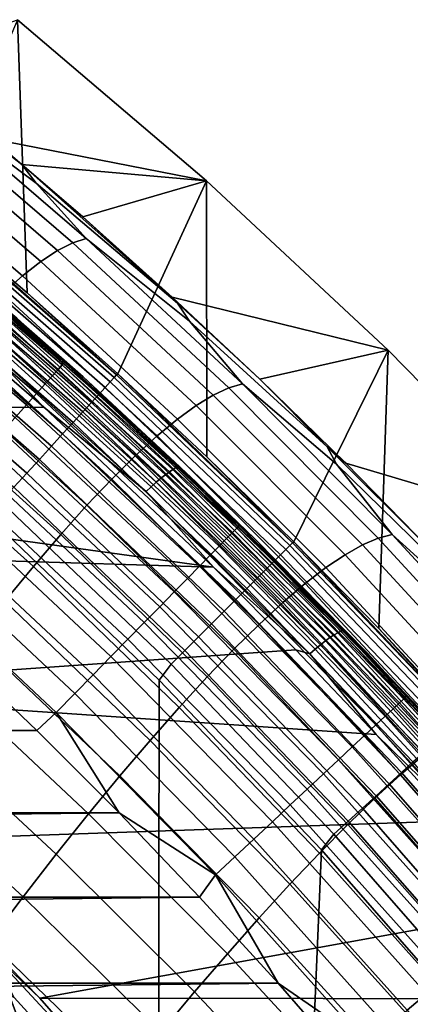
# Model space of a CAD drawing. Header units: metres. Extents: x -109 to 109, y -342 to 66.
# Tile 426 of 512: x 18.44 to 20.46, y 17.47 to 22.57. Entities that reach past the tile are written whole.
import ezdxf

# ---------------------------------------------------------------- set-up
doc = ezdxf.new("R2010")
doc.units = ezdxf.units.M
doc.layers.add('solid_K_24_62_16_000B91', color=7, linetype='CONTINUOUS')

msp = doc.modelspace()

# ---------------------------------------------------------------- linework, layer by layer
at = {"layer": 'solid_K_24_62_16_000B91'}
for points in [[(17.810295, 22.345631, -16.027313), (18.425398, 22.568516), (19.403938, 21.732933), (18.291319, 21.950983, -16.085337)], [(17.996513, 21.562544, 30.034899), (18.475697, 21.153402, 30.034899), (18.425398, 22.568516)], [(18.945581, 20.733614, 30.034899), (19.403938, 21.732933), (18.425398, 22.568516), (18.475697, 21.153402, 30.034899)], [(17.698484, 22.407253, -16.359255), (18.291319, 21.950983, -16.085337), (18.448744, 21.817947, -16.104916)], [(17.94058, 22.156818, -16.805851), (17.698484, 22.407253, -16.359255), (18.448744, 21.817947, -16.104916), (18.522305, 21.720478, -16.515463)], [(17.94058, 22.156818, -16.805851), (18.78207, 21.433603, -16.957565), (18.71213, 21.411739, -17.334187), (17.872252, 22.133585, -17.194113)], [(18.522305, 21.720478, -16.515463), (18.78207, 21.433603, -16.957565), (17.94058, 22.156818, -16.805851)], [(17.872252, 22.133585, -17.194113), (18.71213, 21.411739, -17.334187), (18.63365, 21.372353, -17.707607), (17.795666, 22.092043, -17.57921)], [(17.795666, 22.092043, -17.57921), (18.63365, 21.372353, -17.707607), (18.54681, 21.315474, -18.076788), (17.710997, 22.032227, -17.960075)], [(17.710997, 22.032227, -17.960075), (18.54681, 21.315474, -18.076788), (18.451784, 21.241133, -18.440689), (17.618418, 21.954166, -18.335634)], [(17.618418, 21.954166, -18.335634), (18.451784, 21.241133, -18.440689), (18.348751, 21.149357, -18.798277), (17.518099, 21.857895, -18.704823)], [(18.448744, 21.817947, -16.104916), (18.291319, 21.950983, -16.085337), (19.403938, 21.732933)], [(18.763617, 21.545898, -16.144989), (18.448744, 21.817947, -16.104916), (19.403938, 21.732933)], [(19.25392, 21.099203, -16.276289), (18.448744, 21.817947, -16.104916), (18.763617, 21.545898, -16.144989)], [(19.25392, 21.099203, -16.276289), (18.522305, 21.720478, -16.515463), (18.448744, 21.817947, -16.104916)], [(19.25392, 21.099203, -16.276289), (19.315836, 21.005667, -16.674656), (18.78207, 21.433603, -16.957565), (18.522305, 21.720478, -16.515463)], [(18.763617, 21.545898, -16.144989), (19.403938, 21.732933), (20.34473, 20.85486), (19.226954, 21.130571, -16.206236)], [(18.945581, 20.733614, 30.034899), (19.405931, 20.303389, 30.034899), (19.403938, 21.732933)], [(19.856516, 19.862946, 30.034899), (20.34473, 20.85486), (19.403938, 21.732933), (19.405931, 20.303389, 30.034899)], [(18.670053, 20.793674, 83.562515), (17.729136, 21.599096, 83.562515), (17.717115, 21.584412, 83.699898), (18.657398, 20.779533, 83.699898)], [(18.670053, 20.793674, 83.562515), (18.422287, 21.021067, 83.426178), (17.729136, 21.599096, 83.562515)], [(18.636333, 20.756001, 83.834938), (17.697113, 21.559969, 83.834938), (17.669296, 21.525978, 83.966492), (18.60704, 20.723272, 83.966492)], [(18.657398, 20.779533, 83.699898), (17.717115, 21.584412, 83.699898), (17.697113, 21.559969, 83.834938), (18.636333, 20.756001, 83.834938)], [(18.926218, 20.713375, 30.237499), (17.978086, 21.541449, 30.237499), (17.959249, 21.518879, 30.335642), (18.906387, 20.691671, 30.335642)], [(17.978086, 21.541449, 30.237499), (18.926218, 20.713375, 30.237499), (18.939171, 20.727551, 30.136866), (17.990389, 21.55619, 30.136866)], [(17.990389, 21.55619, 30.136866), (18.939171, 20.727551, 30.136866), (17.996513, 21.562544, 30.034899)], [(18.939171, 20.727551, 30.136866), (18.475697, 21.153402, 30.034899), (17.996513, 21.562544, 30.034899)], [(19.25392, 21.099203, -16.276289), (18.763617, 21.545898, -16.144989), (19.226954, 21.130571, -16.206236)], [(18.60704, 20.723272, 83.966492), (17.669296, 21.525978, 83.966492), (17.633904, 21.482729, 84.093422), (18.569769, 20.681633, 84.093422)], [(17.842443, 21.513929, 46.173573), (18.422287, 21.021067, 83.426178), (19.349756, 20.173321, 83.426178), (18.764927, 20.716732, 45.998734)], [(18.373949, 21.061295, 46.044918), (17.842443, 21.513929, 46.173573), (18.764927, 20.716732, 45.998734)], [(18.879887, 20.66267, 30.430262), (17.934076, 21.488718, 30.430262), (17.902834, 21.451281, 30.520365), (18.846996, 20.626673, 30.520365)], [(18.906387, 20.691671, 30.335642), (17.959249, 21.518879, 30.335642), (17.934076, 21.488718, 30.430262), (18.879887, 20.66267, 30.430262)], [(18.569769, 20.681633, 84.093422), (17.633904, 21.482729, 84.093422), (17.591236, 21.430593, 84.214653), (18.524837, 20.631435, 84.214653)], [(18.846996, 20.626673, 30.520365), (17.902834, 21.451281, 30.520365), (17.865847, 21.406963, 30.605007), (18.80806, 20.584059, 30.605007)], [(18.78207, 21.433603, -16.957565), (19.590883, 20.680868, -17.112059), (19.519566, 20.660404, -17.476734), (18.71213, 21.411739, -17.334187)], [(19.315836, 21.005667, -16.674656), (19.590883, 20.680868, -17.112059), (18.78207, 21.433603, -16.957565)], [(18.524837, 20.631435, 84.214653), (17.591236, 21.430593, 84.214653), (17.541662, 21.370016, 84.32914), (18.472631, 20.573109, 84.32914)], [(18.80806, 20.584059, 30.605007), (17.865847, 21.406963, 30.605007), (17.823505, 21.35623, 30.683298), (18.763485, 20.535276, 30.683298)], [(18.71213, 21.411739, -17.334187), (19.519566, 20.660404, -17.476734), (19.43947, 20.623224, -17.838175), (18.63365, 21.372353, -17.707607)], [(17.649939, 21.348764, 45.880932), (18.562641, 20.560114, 45.706093), (15.116573, 20.536043, 45.700756), (14.175406, 21.195444, 45.846943)], [(18.472631, 20.573109, 84.32914), (17.541662, 21.370016, 84.32914), (17.485601, 21.301514, 84.435905), (18.413597, 20.507154, 84.435905)], [(18.206963, 20.925919, 45.789768), (18.562641, 20.560114, 45.706093), (17.649939, 21.348764, 45.880932)], [(18.763485, 20.535276, 30.683298), (17.823505, 21.35623, 30.683298), (17.776255, 21.299614, 30.754417), (18.713741, 20.480835, 30.754417)], [(18.63365, 21.372353, -17.707607), (19.43947, 20.623224, -17.838175), (19.350779, 20.569351, -18.195372), (18.54681, 21.315474, -18.076788)], [(18.713741, 20.480835, 30.754417), (17.776255, 21.299614, 30.754417), (17.724588, 21.237707, 30.817619), (18.659349, 20.421309, 30.817619)], [(18.54681, 21.315474, -18.076788), (19.350779, 20.569351, -18.195372), (19.253668, 20.498814, -18.547323), (18.451784, 21.241133, -18.440689)], [(18.659349, 20.421309, 30.817619), (17.724588, 21.237707, 30.817619), (17.669048, 21.17116, 30.872238), (18.600882, 20.357321, 30.872238)], [(18.451784, 21.241133, -18.440689), (19.253668, 20.498814, -18.547323), (19.148321, 20.41164, -18.893021), (18.348751, 21.149357, -18.798277)], [(18.600882, 20.357321, 30.872238), (17.669048, 21.17116, 30.872238), (17.610222, 21.100672, 30.917702), (18.538952, 20.289541, 30.917702)], [(18.348751, 21.149357, -18.798277), (19.148321, 20.41164, -18.893021), (19.034922, 20.307865, -19.231466), (18.23789, 21.040186, -19.148516)], [(18.939171, 20.727551, 30.136866), (18.945581, 20.733614, 30.034899), (18.475697, 21.153402, 30.034899)], [(19.681114, 20.705194, -16.269125), (19.226954, 21.130571, -16.206236), (20.34473, 20.85486)], [(19.25392, 21.099203, -16.276289), (19.226954, 21.130571, -16.206236), (19.681114, 20.705194, -16.269125)], [(18.538952, 20.289541, 30.917702), (17.610222, 21.100672, 30.917702), (17.548721, 21.026983, 30.953533), (18.474209, 20.218685, 30.953533)], [(19.315836, 21.005667, -16.674656), (19.25392, 21.099203, -16.276289), (19.681114, 20.705194, -16.269125), (20.028833, 20.35498, -16.450871)], [(18.474209, 20.218685, 30.953533), (17.548721, 21.026983, 30.953533), (17.485195, 20.950865, 30.979355), (18.407333, 20.145494, 30.979355)], [(18.23789, 21.040186, -19.148516), (19.034922, 20.307865, -19.231466), (18.913765, 20.187757, -19.561766), (18.119493, 20.913906, -19.490482)], [(19.191511, 20.210117, 45.691853), (18.302546, 21.017797, 45.870911), (18.322206, 21.033737, 45.900951), (19.212107, 20.225208, 45.721706)], [(19.212107, 20.225208, 45.721706), (18.322206, 21.033737, 45.900951), (18.339449, 21.046238, 45.93396), (19.230167, 20.236967, 45.754547)], [(19.230167, 20.236967, 45.754547), (18.339449, 21.046238, 45.93396), (18.353977, 21.05509, 45.969364), (19.245386, 20.24519, 45.789814)], [(19.245386, 20.24519, 45.789814), (18.353977, 21.05509, 45.969364), (18.365543, 21.060137, 46.006561), (19.257502, 20.249739, 45.8269)], [(19.257502, 20.249739, 45.8269), (18.365543, 21.060137, 46.006561), (18.373949, 21.061295, 46.044918), (19.266306, 20.250534, 45.865177)], [(19.266306, 20.250534, 45.865177), (18.373949, 21.061295, 46.044918), (18.764927, 20.716732, 45.998734)], [(19.118242, 20.147697, 45.625038), (18.232599, 20.952358, 45.803429), (18.257355, 20.976757, 45.821728), (19.144175, 20.171028, 45.643105)], [(19.144175, 20.171028, 45.643105), (18.257355, 20.976757, 45.821728), (18.280806, 20.998695, 45.844353), (19.168737, 20.191954, 45.665501)], [(19.168737, 20.191954, 45.665501), (18.280806, 20.998695, 45.844353), (18.302546, 21.017797, 45.870911), (19.191511, 20.210117, 45.691853)], [(18.670053, 20.793674, 83.562515), (19.349756, 20.173321, 83.426178), (18.422287, 21.021067, 83.426178)], [(20.028833, 20.35498, -16.450871), (20.07847, 20.264324, -16.83654), (19.590883, 20.680868, -17.112059), (19.315836, 21.005667, -16.674656)], [(19.091389, 20.122364, 45.611622), (18.206963, 20.925919, 45.789768), (18.232599, 20.952358, 45.803429), (19.118242, 20.147697, 45.625038)], [(19.091389, 20.122364, 45.611622), (18.562641, 20.560114, 45.706093), (18.206963, 20.925919, 45.789768)], [(18.119493, 20.913906, -19.490482), (18.913765, 20.187757, -19.561766), (18.785267, 20.051828, -19.883141), (17.993963, 20.771048, -19.823368)], [(19.681114, 20.705194, -16.269125), (20.34473, 20.85486), (21.24576, 19.936169), (20.125885, 20.269957, -16.333744)], [(19.856516, 19.862946, 30.034899), (20.297104, 19.412504, 30.034899), (20.34473, 20.85486)], [(20.727478, 18.952293, 30.034899), (21.24576, 19.936169), (20.34473, 20.85486), (20.297104, 19.412504, 30.034899)], [(17.993963, 20.771048, -19.823368), (18.785267, 20.051828, -19.883141), (18.649841, 19.900595, -20.194818), (17.861704, 20.61216, -20.146372)], [(19.561157, 19.933853, 83.699898), (18.657398, 20.779533, 83.699898), (18.636333, 20.756001, 83.834938), (19.539072, 19.911274, 83.834938)], [(19.574427, 19.94742, 83.562515), (18.670053, 20.793674, 83.562515), (18.657398, 20.779533, 83.699898), (19.561157, 19.933853, 83.699898)], [(19.574427, 19.94742, 83.562515), (19.349756, 20.173321, 83.426178), (18.670053, 20.793674, 83.562515)], [(19.50836, 19.879875, 83.966492), (18.60704, 20.723272, 83.966492), (18.569769, 20.681633, 84.093422), (19.469282, 19.839924, 84.093422)], [(19.539072, 19.911274, 83.834938), (18.636333, 20.756001, 83.834938), (18.60704, 20.723272, 83.966492), (19.50836, 19.879875, 83.966492)], [(18.926218, 20.713375, 30.237499), (19.836252, 19.843605, 30.237499), (19.849827, 19.857187, 30.136866), (18.939171, 20.727551, 30.136866)], [(18.939171, 20.727551, 30.136866), (19.849827, 19.857187, 30.136866), (18.945581, 20.733614, 30.034899)], [(19.849827, 19.857187, 30.136866), (19.405931, 20.303389, 30.034899), (18.945581, 20.733614, 30.034899)], [(19.469282, 19.839924, 84.093422), (18.569769, 20.681633, 84.093422), (18.524837, 20.631435, 84.214653), (19.422176, 19.791763, 84.214653)], [(18.764927, 20.716732, 45.998734), (19.349756, 20.173321, 83.426178), (20.238258, 19.284819, 83.426178), (19.652943, 19.879036, 45.815014)], [(19.266306, 20.250534, 45.865177), (18.764927, 20.716732, 45.998734), (19.652943, 19.879036, 45.815014)], [(19.815468, 19.822815, 30.335642), (18.906387, 20.691671, 30.335642), (18.879887, 20.66267, 30.430262), (19.787695, 19.795031, 30.430262)], [(19.836252, 19.843605, 30.237499), (18.926218, 20.713375, 30.237499), (18.906387, 20.691671, 30.335642), (19.815468, 19.822815, 30.335642)], [(19.590883, 20.680868, -17.112059), (20.36635, 19.900297, -17.269016), (20.293892, 19.881264, -17.621458), (19.519566, 20.660404, -17.476734)], [(20.07847, 20.264324, -16.83654), (20.36635, 19.900297, -17.269016), (19.590883, 20.680868, -17.112059)], [(20.028833, 20.35498, -16.450871), (19.681114, 20.705194, -16.269125), (20.125885, 20.269957, -16.333744)], [(19.422176, 19.791763, 84.214653), (18.524837, 20.631435, 84.214653), (18.472631, 20.573109, 84.32914), (19.367441, 19.735804, 84.32914)], [(19.753222, 19.760546, 30.520365), (18.846996, 20.626673, 30.520365), (18.80806, 20.584059, 30.605007), (19.712412, 19.719721, 30.605007)], [(19.787695, 19.795031, 30.430262), (18.879887, 20.66267, 30.430262), (18.846996, 20.626673, 30.520365), (19.753222, 19.760546, 30.520365)], [(19.43947, 20.623224, -17.838175), (20.21246, 19.846331, -17.970631), (20.122238, 19.795523, -18.315565), (19.350779, 20.569351, -18.195372)], [(19.519566, 20.660404, -17.476734), (20.293892, 19.881264, -17.621458), (20.21246, 19.846331, -17.970631), (19.43947, 20.623224, -17.838175)], [(17.861704, 20.61216, -20.146372), (18.649841, 19.900595, -20.194818), (18.507904, 19.734579, -20.496021), (17.723122, 20.437788, -20.458685)], [(19.367441, 19.735804, 84.32914), (18.472631, 20.573109, 84.32914), (18.413597, 20.507154, 84.435905), (19.305546, 19.672523, 84.435905)], [(19.712412, 19.719721, 30.605007), (18.80806, 20.584059, 30.605007), (18.763485, 20.535276, 30.683298), (19.665695, 19.672987, 30.683298)], [(19.350779, 20.569351, -18.195372), (20.122238, 19.795523, -18.315565), (20.023409, 19.728861, -18.655285), (19.253668, 20.498814, -18.547323)], [(18.562641, 20.560114, 45.706093), (19.441263, 19.731379, 45.522366), (15.455422, 20.282452, 45.644539), (15.116573, 20.536043, 45.700756)], [(19.091389, 20.122364, 45.611622), (19.441263, 19.731379, 45.522366), (18.562641, 20.560114, 45.706093)], [(19.665695, 19.672987, 30.683298), (18.763485, 20.535276, 30.683298), (18.713741, 20.480835, 30.754417), (19.61356, 19.620831, 30.754417)], [(19.305546, 19.672523, 84.435905), (18.413597, 20.507154, 84.435905), (18.348236, 20.434132, 84.534042), (19.23702, 19.602465, 84.534042)], [(19.61356, 19.620831, 30.754417), (18.713741, 20.480835, 30.754417), (18.659349, 20.421309, 30.817619), (19.556553, 19.563805, 30.817619)], [(19.253668, 20.498814, -18.547323), (20.023409, 19.728861, -18.655285), (19.916155, 19.646376, -18.988823), (19.148321, 20.41164, -18.893021)], [(17.723122, 20.437788, -20.458685), (18.507904, 19.734579, -20.496021), (18.359873, 19.554298, -20.785978), (17.578627, 20.248474, -20.759508)], [(19.23702, 19.602465, 84.534042), (18.348236, 20.434132, 84.534042), (18.277111, 20.35467, 84.622704), (19.162451, 19.526226, 84.622704)], [(19.556553, 19.563805, 30.817619), (18.659349, 20.421309, 30.817619), (18.600882, 20.357321, 30.872238), (19.495274, 19.502502, 30.872238)], [(19.148321, 20.41164, -18.893021), (19.916155, 19.646376, -18.988823), (19.800665, 19.548096, -19.31521), (19.034922, 20.307865, -19.231466)], [(19.162451, 19.526226, 84.622704), (18.277111, 20.35467, 84.622704), (18.200829, 20.269445, 84.701141), (19.082472, 19.444458, 84.701141)], [(19.495274, 19.502502, 30.872238), (18.600882, 20.357321, 30.872238), (18.538952, 20.289541, 30.917702), (19.430367, 19.437571, 30.917702)], [(20.028833, 20.35498, -16.450871), (20.125885, 20.269957, -16.333744), (20.561054, 19.825062, -16.400089)], [(20.07847, 20.264324, -16.83654), (20.028833, 20.35498, -16.450871), (20.561054, 19.825062, -16.400089), (20.771614, 19.585062, -16.628208)], [(19.441263, 19.731379, 45.522366), (16.025616, 19.834984, 45.545338), (15.455422, 20.282452, 45.644539)], [(19.082472, 19.444458, 84.701141), (18.200829, 20.269445, 84.701141), (18.120041, 20.179186, 84.768677), (18.99777, 19.357862, 84.768677)], [(19.430367, 19.437571, 30.917702), (18.538952, 20.289541, 30.917702), (18.474209, 20.218685, 30.953533), (19.362509, 19.369688, 30.953533)], [(19.034922, 20.307865, -19.231466), (19.800665, 19.548096, -19.31521), (19.67724, 19.434278, -19.633587), (18.913765, 20.187757, -19.561766)], [(19.849827, 19.857187, 30.136866), (19.856516, 19.862946, 30.034899), (19.405931, 20.303389, 30.034899)], [(20.771614, 19.585062, -16.628208), (20.809607, 19.497959, -17.000824), (20.36635, 19.900297, -17.269016), (20.07847, 20.264324, -16.83654)], [(20.561054, 19.825062, -16.400089), (20.125885, 20.269957, -16.333744), (21.24576, 19.936169)], [(19.362509, 19.369688, 30.953533), (18.474209, 20.218685, 30.953533), (18.407333, 20.145494, 30.979355), (19.292418, 19.29957, 30.979355)], [(20.020231, 19.348616, 45.478539), (19.168737, 20.191954, 45.665501), (19.191511, 20.210117, 45.691853), (20.043993, 19.365803, 45.504673)], [(20.043993, 19.365803, 45.504673), (19.191511, 20.210117, 45.691853), (19.212107, 20.225208, 45.721706), (20.065479, 19.380009, 45.534328)], [(20.065479, 19.380009, 45.534328), (19.212107, 20.225208, 45.721706), (19.230167, 20.236967, 45.754547), (20.084324, 19.390991, 45.566998)], [(20.084324, 19.390991, 45.566998), (19.230167, 20.236967, 45.754547), (19.245386, 20.24519, 45.789814), (20.100203, 19.398561, 45.602119)], [(20.100203, 19.398561, 45.602119), (19.245386, 20.24519, 45.789814), (19.257502, 20.249739, 45.8269), (20.112843, 19.40259, 45.639095)], [(20.112843, 19.40259, 45.639095), (19.257502, 20.249739, 45.8269), (19.266306, 20.250534, 45.865177), (20.122028, 19.403008, 45.677284)], [(20.122028, 19.403008, 45.677284), (19.266306, 20.250534, 45.865177), (19.652943, 19.879036, 45.815014)], [(18.99777, 19.357862, 84.768677), (18.120041, 20.179186, 84.768677), (18.035437, 20.084665, 84.824738), (18.909069, 19.267176, 84.824738)], [(18.913765, 20.187757, -19.561766), (19.67724, 19.434278, -19.633587), (19.546301, 19.305405, -19.943203), (18.785267, 20.051828, -19.883141)], [(19.967546, 19.306528, 45.438557), (19.118242, 20.147697, 45.625038), (19.144175, 20.171028, 45.643105), (19.994602, 19.328745, 45.456371)], [(19.994602, 19.328745, 45.456371), (19.144175, 20.171028, 45.643105), (19.168737, 20.191954, 45.665501), (20.020231, 19.348616, 45.478539)], [(19.574427, 19.94742, 83.562515), (20.238258, 19.284819, 83.426178), (19.349756, 20.173321, 83.426178)], [(19.292418, 19.29957, 30.979355), (18.407333, 20.145494, 30.979355), (18.339025, 20.070736, 30.994898), (19.220825, 19.227953, 30.994898)], [(19.939528, 19.282347, 45.425396), (19.091389, 20.122364, 45.611622), (19.118242, 20.147697, 45.625038), (19.967546, 19.306528, 45.438557)], [(19.939528, 19.282347, 45.425396), (19.441263, 19.731379, 45.522366), (19.091389, 20.122364, 45.611622)], [(18.909069, 19.267176, 84.824738), (18.035437, 20.084665, 84.824738), (17.947742, 19.986691, 84.868843), (18.817127, 19.173176, 84.868843)], [(18.339025, 20.070736, 30.994898), (18.281128, 19.986979, 31), (19.15999, 19.146114, 31), (19.220825, 19.227953, 30.994898)], [(18.785267, 20.051828, -19.883141), (19.546301, 19.305405, -19.943203), (19.40827, 19.161972, -20.243313), (18.649841, 19.900595, -20.194818)], [(17.736244, 16.168659, 31), (18.464031, 15.332304, 31), (18.281128, 19.986979, 31)], [(18.817127, 19.173176, 84.868843), (17.947742, 19.986691, 84.868843), (17.857706, 19.886101, 84.900612), (18.722729, 19.076666, 84.900612)], [(18.464031, 15.332304, 31), (19.152418, 14.463225, 31), (19.15999, 19.146114, 31), (18.281128, 19.986979, 31)], [(20.403563, 19.027443, 83.834938), (19.539072, 19.911274, 83.834938), (19.50836, 19.879875, 83.966492), (20.37149, 18.997433, 83.966492)], [(20.426624, 19.049023, 83.699898), (19.561157, 19.933853, 83.699898), (19.539072, 19.911274, 83.834938), (20.403563, 19.027443, 83.834938)], [(20.440481, 19.061989, 83.562515), (19.574427, 19.94742, 83.562515), (19.561157, 19.933853, 83.699898), (20.426624, 19.049023, 83.699898)], [(20.440481, 19.061989, 83.562515), (20.238258, 19.284819, 83.426178), (19.574427, 19.94742, 83.562515)], [(18.722729, 19.076666, 84.900612), (17.857706, 19.886101, 84.900612), (17.766098, 19.783752, 84.919785), (18.626682, 18.978472, 84.919785)], [(18.649841, 19.900595, -20.194818), (19.40827, 19.161972, -20.243313), (19.263577, 19.004469, -20.533175), (18.507904, 19.734579, -20.496021)], [(20.37149, 18.997433, 83.966492), (19.50836, 19.879875, 83.966492), (19.469282, 19.839924, 84.093422), (20.330685, 18.959249, 84.093422)], [(19.652943, 19.879036, 45.815014), (20.238258, 19.284819, 83.426178), (21.086004, 18.357349, 83.426178), (20.504669, 19.002279, 45.622726)], [(20.122028, 19.403008, 45.677284), (19.652943, 19.879036, 45.815014), (20.504669, 19.002279, 45.622726)], [(19.836252, 19.843605, 30.237499), (20.706358, 18.933893, 30.237499), (20.72053, 18.946852, 30.136866), (19.849827, 19.857187, 30.136866)], [(19.849827, 19.857187, 30.136866), (20.72053, 18.946852, 30.136866), (19.856516, 19.862946, 30.034899)], [(20.72053, 18.946852, 30.136866), (20.297104, 19.412504, 30.034899), (19.856516, 19.862946, 30.034899)], [(20.293892, 19.881264, -17.621458), (21.034431, 19.075994, -17.768059), (20.951946, 19.043344, -18.104694), (20.21246, 19.846331, -17.970631)], [(20.36635, 19.900297, -17.269016), (21.107794, 19.093575, -17.428127), (21.034431, 19.075994, -17.768059), (20.293892, 19.881264, -17.621458)], [(20.809607, 19.497959, -17.000824), (21.107794, 19.093575, -17.428127), (20.36635, 19.900297, -17.269016)], [(19.441263, 19.731379, 45.522366), (19.867235, 19.302404, 45.427265), (16.900602, 19.09376, 45.381012), (16.025616, 19.834984, 45.545338)], [(20.330685, 18.959249, 84.093422), (19.469282, 19.839924, 84.093422), (19.422176, 19.791763, 84.214653), (20.281494, 18.913219, 84.214653)], [(20.684662, 18.914055, 30.335642), (19.815468, 19.822815, 30.335642), (19.787695, 19.795031, 30.430262), (20.65567, 18.887545, 30.430262)], [(20.706358, 18.933893, 30.237499), (19.836252, 19.843605, 30.237499), (19.815468, 19.822815, 30.335642), (20.684662, 18.914055, 30.335642)], [(20.21246, 19.846331, -17.970631), (20.951946, 19.043344, -18.104694), (20.860523, 18.995647, -18.437096), (20.122238, 19.795523, -18.315565)], [(18.626682, 18.978472, 84.919785), (17.766098, 19.783752, 84.919785), (18.08902, 19.300947, 84.926178), (18.525215, 18.884115, 84.926178)], [(20.281494, 18.913219, 84.214653), (19.422176, 19.791763, 84.214653), (19.367441, 19.735804, 84.32914), (20.224337, 18.859735, 84.32914)], [(20.619686, 18.854641, 30.520365), (19.753222, 19.760546, 30.520365), (19.712412, 19.719721, 30.605007), (20.577085, 18.815689, 30.605007)], [(20.65567, 18.887545, 30.430262), (19.787695, 19.795031, 30.430262), (19.753222, 19.760546, 30.520365), (20.619686, 18.854641, 30.520365)], [(20.122238, 19.795523, -18.315565), (20.860523, 18.995647, -18.437096), (20.760344, 18.932922, -18.764328), (20.023409, 19.728861, -18.655285)], [(18.507904, 19.734579, -20.496021), (19.263577, 19.004469, -20.533175), (19.11264, 18.833389, -20.812042), (18.359873, 19.554298, -20.785978)], [(20.224337, 18.859735, 84.32914), (19.367441, 19.735804, 84.32914), (19.305546, 19.672523, 84.435905), (20.159704, 18.799255, 84.435905)], [(19.939528, 19.282347, 45.425396), (19.867235, 19.302404, 45.427265), (19.441263, 19.731379, 45.522366)], [(20.577085, 18.815689, 30.605007), (19.712412, 19.719721, 30.605007), (19.665695, 19.672987, 30.683298), (20.528318, 18.771095, 30.683298)], [(20.023409, 19.728861, -18.655285), (20.760344, 18.932922, -18.764328), (20.651598, 18.855192, -19.085451), (19.916155, 19.646376, -18.988823)], [(20.159704, 18.799255, 84.435905), (19.305546, 19.672523, 84.435905), (19.23702, 19.602465, 84.534042), (20.088146, 18.732296, 84.534042)], [(20.528318, 18.771095, 30.683298), (19.665695, 19.672987, 30.683298), (19.61356, 19.620831, 30.754417), (20.473896, 18.721333, 30.754417)], [(20.088146, 18.732296, 84.534042), (19.23702, 19.602465, 84.534042), (19.162451, 19.526226, 84.622704), (20.010277, 18.659431, 84.622704)], [(20.473896, 18.721333, 30.754417), (19.61356, 19.620831, 30.754417), (19.556553, 19.563805, 30.817619), (20.414391, 18.66692, 30.817619)], [(19.916155, 19.646376, -18.988823), (20.651598, 18.855192, -19.085451), (20.534472, 18.762487, -19.399534), (19.800665, 19.548096, -19.31521)], [(18.359873, 19.554298, -20.785978), (19.11264, 18.833389, -20.812042), (18.955891, 18.649231, -21.079172), (18.206163, 19.360275, -21.063911)], [(20.414391, 18.66692, 30.817619), (19.556553, 19.563805, 30.817619), (19.495274, 19.502502, 30.872238), (20.350422, 18.608427, 30.872238)], [(19.800665, 19.548096, -19.31521), (20.534472, 18.762487, -19.399534), (20.409275, 18.65505, -19.705748), (19.67724, 19.434278, -19.633587)], [(20.010277, 18.659431, 84.622704), (19.162451, 19.526226, 84.622704), (19.082472, 19.444458, 84.701141), (19.92676, 18.581282, 84.701141)], [(20.350422, 18.608427, 30.872238), (19.495274, 19.502502, 30.872238), (19.430367, 19.437571, 30.917702), (20.282667, 18.546473, 30.917702)], [(19.92676, 18.581282, 84.701141), (19.082472, 19.444458, 84.701141), (18.99777, 19.357862, 84.768677), (19.83831, 18.498516, 84.768677)], [(20.282667, 18.546473, 30.917702), (19.430367, 19.437571, 30.917702), (19.362509, 19.369688, 30.953533), (20.211834, 18.481703, 30.953533)], [(19.67724, 19.434278, -19.633587), (20.409275, 18.65505, -19.705748), (20.27643, 18.533337, -20.003374), (19.546301, 19.305405, -19.943203)], [(20.900455, 18.509995, 45.371685), (20.084324, 19.390991, 45.566998), (20.100203, 19.398561, 45.602119), (20.916962, 18.516886, 45.406658)], [(20.916962, 18.516886, 45.406658), (20.100203, 19.398561, 45.602119), (20.112843, 19.40259, 45.639095), (20.930103, 18.520374, 45.443512)], [(20.930103, 18.520374, 45.443512), (20.112843, 19.40259, 45.639095), (20.122028, 19.403008, 45.677284), (20.939653, 18.520399, 45.481613)], [(20.122028, 19.403008, 45.677284), (20.504669, 19.002279, 45.622726), (20.916367, 18.549728, 45.523468)], [(20.939653, 18.520399, 45.481613), (20.122028, 19.403008, 45.677284), (20.916367, 18.549728, 45.523468)], [(20.72053, 18.946852, 30.136866), (20.727478, 18.952293, 30.034899), (20.297104, 19.412504, 30.034899)], [(18.206163, 19.360275, -21.063911), (18.955891, 18.649231, -21.079172), (18.793751, 18.452482, -21.333818), (18.047194, 19.153028, -21.329048)], [(19.83831, 18.498516, 84.768677), (18.99777, 19.357862, 84.768677), (18.909069, 19.267176, 84.824738), (19.745686, 18.411842, 84.824738)], [(20.211834, 18.481703, 30.953533), (19.362509, 19.369688, 30.953533), (19.292418, 19.29957, 30.979355), (20.138668, 18.414801, 30.979355)], [(20.807184, 18.45158, 45.261909), (19.994602, 19.328745, 45.456371), (20.020231, 19.348616, 45.478539), (20.833826, 18.470356, 45.283833)], [(20.833826, 18.470356, 45.283833), (20.020231, 19.348616, 45.478539), (20.043993, 19.365803, 45.504673), (20.858528, 18.486528, 45.309742)], [(20.858528, 18.486528, 45.309742), (20.043993, 19.365803, 45.504673), (20.065479, 19.380009, 45.534328), (20.880865, 18.499817, 45.339195)], [(20.880865, 18.499817, 45.339195), (20.065479, 19.380009, 45.534328), (20.084324, 19.390991, 45.566998), (20.900455, 18.509995, 45.371685)], [(18.525215, 18.884115, 84.926178), (18.08902, 19.300947, 84.926178), (-18.525223, 18.884108, 84.926178)], [(19.867235, 19.302404, 45.427265), (20.283998, 18.863966, 45.330067), (16.900602, 19.09376, 45.381012)], [(20.138668, 18.414801, 30.979355), (19.292418, 19.29957, 30.979355), (19.220825, 19.227953, 30.994898), (20.063936, 18.346464, 30.994898)], [(19.546301, 19.305405, -19.943203), (20.27643, 18.533337, -20.003374), (20.136372, 18.397812, -20.291698), (19.40827, 19.161972, -20.243313)], [(19.939528, 19.282347, 45.425396), (20.283998, 18.863966, 45.330067), (19.867235, 19.302404, 45.427265)], [(20.749929, 18.407536, 45.231457), (19.939528, 19.282347, 45.425396), (19.967546, 19.306528, 45.438557), (20.779057, 18.430519, 45.24435)], [(20.779057, 18.430519, 45.24435), (19.967546, 19.306528, 45.438557), (19.994602, 19.328745, 45.456371), (20.807184, 18.45158, 45.261909)], [(19.745686, 18.411842, 84.824738), (18.909069, 19.267176, 84.824738), (18.817127, 19.173176, 84.868843), (19.649675, 18.322002, 84.868843)], [(20.749929, 18.407536, 45.231457), (20.283998, 18.863966, 45.330067), (19.939528, 19.282347, 45.425396)], [(20.440481, 19.061989, 83.562515), (21.086004, 18.357349, 83.426178), (20.238258, 19.284819, 83.426178)], [(19.220825, 19.227953, 30.994898), (19.15999, 19.146114, 31), (20.000063, 18.266809, 31), (20.063936, 18.346464, 30.994898)], [(18.047194, 19.153028, -21.329048), (18.793751, 18.452482, -21.333818), (18.626642, 18.243639, -21.575237), (17.883379, 18.933077, -21.580612)], [(19.649675, 18.322002, 84.868843), (18.817127, 19.173176, 84.868843), (18.722729, 19.076666, 84.900612), (19.5511, 18.229763, 84.900612)], [(19.152418, 14.463225, 31), (19.799986, 13.563207, 31), (20.000063, 18.266809, 31), (19.15999, 19.146114, 31)], [(19.40827, 19.161972, -20.243313), (20.136372, 18.397812, -20.291698), (19.989531, 18.248943, -20.570007), (19.263577, 19.004469, -20.533175)], [(20.283998, 18.863966, 45.330067), (20.691385, 18.416203, 45.230801), (17.739666, 18.313946, 45.20813), (16.900602, 19.09376, 45.381012)], [(19.5511, 18.229763, 84.900612), (18.722729, 19.076666, 84.900612), (18.626682, 18.978472, 84.919785), (19.450804, 18.135912, 84.919785)], [(21.252106, 18.126778, 83.699898), (20.426624, 19.049023, 83.699898), (20.403563, 19.027443, 83.834938), (21.228111, 18.106237, 83.834938)], [(21.266521, 18.139118, 83.562515), (20.440481, 19.061989, 83.562515), (20.426624, 19.049023, 83.699898), (21.252106, 18.126778, 83.699898)], [(21.266521, 18.139118, 83.562515), (21.086004, 18.357349, 83.426178), (20.440481, 19.061989, 83.562515)], [(19.263577, 19.004469, -20.533175), (19.989531, 18.248943, -20.570007), (19.836336, 18.087198, -20.837587), (19.11264, 18.833389, -20.812042)], [(21.194744, 18.077677, 83.966492), (20.37149, 18.997433, 83.966492), (20.330685, 18.959249, 84.093422), (21.15229, 18.041334, 84.093422)], [(21.228111, 18.106237, 83.834938), (20.403563, 19.027443, 83.834938), (20.37149, 18.997433, 83.966492), (21.194744, 18.077677, 83.966492)], [(17.883379, 18.933077, -21.580612), (18.626642, 18.243639, -21.575237), (18.454994, 18.023193, -21.802683), (17.715137, 18.700941, -21.817831)], [(18.626682, 18.978472, 84.919785), (18.525215, 18.884115, 84.926178), (18.951792, 18.457472, 84.926178)], [(19.450804, 18.135912, 84.919785), (18.626682, 18.978472, 84.919785), (18.951792, 18.457472, 84.926178)], [(21.15229, 18.041334, 84.093422), (20.330685, 18.959249, 84.093422), (20.281494, 18.913219, 84.214653), (21.10111, 17.997526, 84.214653)], [(18.525215, 18.884115, 84.926178), (-18.525223, 18.884108, 84.926178), (-18.951799, 18.457464, 84.926178)], [(18.951792, 18.457472, 84.926178), (18.525215, 18.884115, 84.926178), (-18.951799, 18.457464, 84.926178)], [(21.10111, 17.997526, 84.214653), (20.281494, 18.913219, 84.214653), (20.224337, 18.859735, 84.32914), (21.041643, 17.946623, 84.32914)], [(19.11264, 18.833389, -20.812042), (19.836336, 18.087198, -20.837587), (19.677219, 17.91304, -21.093723), (18.955891, 18.649231, -21.079172)], [(21.041643, 17.946623, 84.32914), (20.224337, 18.859735, 84.32914), (20.159704, 18.799255, 84.435905), (20.974398, 17.889061, 84.435905)], [(20.749929, 18.407536, 45.231457), (20.691385, 18.416203, 45.230801), (20.283998, 18.863966, 45.330067)], [(20.974398, 17.889061, 84.435905), (20.159704, 18.799255, 84.435905), (20.088146, 18.732296, 84.534042), (20.89995, 17.825333, 84.534042)], [(20.89995, 17.825333, 84.534042), (20.088146, 18.732296, 84.534042), (20.010277, 18.659431, 84.622704), (20.818932, 17.755983, 84.622704)], [(20.534472, 18.762487, -19.399534), (21.235695, 17.95265, -19.484222), (21.109228, 17.851658, -19.778053), (20.409275, 18.65505, -19.705748)], [(17.715137, 18.700941, -21.817831), (18.454994, 18.023193, -21.802683), (18.279232, 17.791637, -22.015413), (17.542887, 18.45714, -22.03993)], [(21.293022, 17.784149, 30.754417), (20.473896, 18.721333, 30.754417), (20.414391, 18.66692, 30.817619), (21.231134, 17.73246, 30.817619)], [(18.955891, 18.649231, -21.079172), (19.677219, 17.91304, -21.093723), (19.512613, 17.726938, -21.3377), (18.793751, 18.452482, -21.333818)], [(20.818932, 17.755983, 84.622704), (20.010277, 18.659431, 84.622704), (19.92676, 18.581282, 84.701141), (20.73204, 17.681604, 84.701141)], [(20.409275, 18.65505, -19.705748), (21.109228, 17.851658, -19.778053), (20.975027, 17.737175, -20.06348), (20.27643, 18.533337, -20.003374)], [(21.231134, 17.73246, 30.817619), (20.414391, 18.66692, 30.817619), (20.350422, 18.608427, 30.872238), (21.164608, 17.676897, 30.872238)], [(20.73204, 17.681604, 84.701141), (19.92676, 18.581282, 84.701141), (19.83831, 18.498516, 84.768677), (20.640017, 17.602833, 84.768677)], [(21.164608, 17.676897, 30.872238), (20.350422, 18.608427, 30.872238), (20.282667, 18.546473, 30.917702), (21.094143, 17.618042, 30.917702)], [(18.541027, 17.4972, 45.027061), (18.277668, 17.746727, 44.4907), (17.447432, 18.563581, 44.4907), (17.739666, 18.313946, 45.20813)], [(20.27643, 18.533337, -20.003374), (20.975027, 17.737175, -20.06348), (20.833525, 17.60964, -20.339819), (20.136372, 18.397812, -20.291698)], [(21.094143, 17.618042, 30.917702), (20.282667, 18.546473, 30.917702), (20.211834, 18.481703, 30.953533), (21.020475, 17.556515, 30.953533)], [(20.640017, 17.602833, 84.768677), (19.83831, 18.498516, 84.768677), (19.745686, 18.411842, 84.824738), (20.543648, 17.52034, 84.824738)], [(21.020475, 17.556515, 30.953533), (20.211834, 18.481703, 30.953533), (20.138668, 18.414801, 30.979355), (20.944382, 17.492962, 30.979355)], [(18.951792, 18.457472, 84.926178), (-18.951799, 18.457464, 84.926178), (-19.368544, 18.021236, 84.926178)], [(19.368538, 18.021244, 84.926178), (18.951792, 18.457472, 84.926178), (-19.368544, 18.021236, 84.926178)], [(18.793751, 18.452482, -21.333818), (19.512613, 17.726938, -21.3377), (19.342949, 17.52936, -21.568806), (18.626642, 18.243639, -21.575237)], [(19.450804, 18.135912, 84.919785), (18.951792, 18.457472, 84.926178), (19.368538, 18.021244, 84.926178)], [(20.691385, 18.416203, 45.230801), (21.089098, 17.959393, 45.129528), (18.541027, 17.4972, 45.027061), (17.739666, 18.313946, 45.20813)], [(20.543648, 17.52034, 84.824738), (19.745686, 18.411842, 84.824738), (19.649675, 18.322002, 84.868843), (20.443758, 17.434835, 84.868843)], [(20.136372, 18.397812, -20.291698), (20.833525, 17.60964, -20.339819), (20.685156, 17.469492, -20.606384), (19.989531, 18.248943, -20.570007)], [(20.944382, 17.492962, 30.979355), (20.138668, 18.414801, 30.979355), (20.063936, 18.346464, 30.994898), (20.866659, 17.428047, 30.994898)], [(20.443758, 17.434835, 84.868843), (19.649675, 18.322002, 84.868843), (19.5511, 18.229763, 84.900612), (20.3412, 17.347046, 84.900612)], [(20.063936, 18.346464, 30.994898), (20.000063, 18.266809, 31), (20.799564, 17.350996, 31), (20.866659, 17.428047, 30.994898)], [(18.626642, 18.243639, -21.575237), (19.342949, 17.52936, -21.568806), (19.168655, 17.320768, -21.786324), (18.454994, 18.023193, -21.802683)], [(20.3412, 17.347046, 84.900612), (19.5511, 18.229763, 84.900612), (19.450804, 18.135912, 84.919785), (20.236851, 17.257723, 84.919785)], [(19.799986, 13.563207, 31), (20.405186, 12.634414, 31), (20.799564, 17.350996, 31), (20.000063, 18.266809, 31)], [(19.989531, 18.248943, -20.570007), (20.685156, 17.469492, -20.606384), (20.530357, 17.317169, -20.862495), (19.836336, 18.087198, -20.837587)], [(19.450804, 18.135912, 84.919785), (19.368538, 18.021244, 84.926178), (19.775276, 17.5756, 84.926178)], [(20.236851, 17.257723, 84.919785), (19.450804, 18.135912, 84.919785), (19.775276, 17.5756, 84.926178)], [(19.836336, 18.087198, -20.837587), (20.530357, 17.317169, -20.862495), (20.369566, 17.153114, -21.107468), (19.677219, 17.91304, -21.093723)], [(19.368538, 18.021244, 84.926178), (-19.368544, 18.021236, 84.926178), (-19.775284, 17.575592, 84.926178)], [(19.775276, 17.5756, 84.926178), (19.368538, 18.021244, 84.926178), (-19.775284, 17.575592, 84.926178)], [(18.454994, 18.023193, -21.802683), (19.168655, 17.320768, -21.786324), (18.99017, 17.101631, -21.989542), (18.279232, 17.791637, -22.015413)], [(21.089098, 17.959393, 45.129528), (21.477032, 17.493629, 45.026272), (18.541027, 17.4972, 45.027061)], [(19.677219, 17.91304, -21.093723), (20.369566, 17.153114, -21.107468), (20.203215, 16.977764, -21.340618), (19.512613, 17.726938, -21.3377)], [(18.279232, 17.791637, -22.015413), (18.514219, 17.160389, -22.192488), (18.086838, 17.562704, -22.21316)], [(18.279232, 17.791637, -22.015413), (18.99017, 17.101631, -21.989542), (18.514219, 17.160389, -22.192488)], [(18.013397, 17.724804, 42.19429), (18.798275, 16.890116, 42.19429), (19.044519, 16.337151, 41.055355), (18.284197, 17.183842, 41.055355)], [(19.176916, 16.655003, 43.340183), (18.798275, 16.890116, 42.19429), (18.013397, 17.724804, 42.19429), (18.407669, 17.501455, 43.340183)], [(18.277668, 17.746727, 44.4907), (19.0697, 16.89278, 44.4907), (19.176916, 16.655003, 43.340183), (18.407669, 17.501455, 43.340183)], [(18.541027, 17.4972, 45.027061), (19.0697, 16.89278, 44.4907), (18.277668, 17.746727, 44.4907)], [(19.512613, 17.726938, -21.3377), (20.203215, 16.977764, -21.340618), (20.031742, 16.791557, -21.561262), (19.342949, 17.52936, -21.568806)], [(19.775276, 17.5756, 84.926178), (-19.775284, 17.575592, 84.926178), (-20.171722, 17.120865, 84.926178)], [(20.171715, 17.120872, 84.926178), (19.775276, 17.5756, 84.926178), (-20.171722, 17.120865, 84.926178)], [(18.026304, 17.461279, -22.28595), (18.086838, 17.562704, -22.21316), (18.514219, 17.160389, -22.192488)], [(20.236851, 17.257723, 84.919785), (19.775276, 17.5756, 84.926178), (20.171715, 17.120872, 84.926178)], [(19.342949, 17.52936, -21.568806), (20.031742, 16.791557, -21.561262), (19.855583, 16.594936, -21.768721), (19.168655, 17.320768, -21.786324)], [(21.301395, 16.594414, 84.824738), (20.543648, 17.52034, 84.824738), (20.443758, 17.434835, 84.868843), (21.197821, 16.513411, 84.868843)], [(18.541027, 17.4972, 45.027061), (19.302977, 16.64526, 44.838192), (19.0697, 16.89278, 44.4907)], [(21.477032, 17.493629, 45.026272), (21.854853, 17.019257, 44.921104), (19.302977, 16.64526, 44.838192), (18.541027, 17.4972, 45.027061)]]:
    msp.add_3dface(points, dxfattribs=at)

doc.saveas('drawing.dxf')
